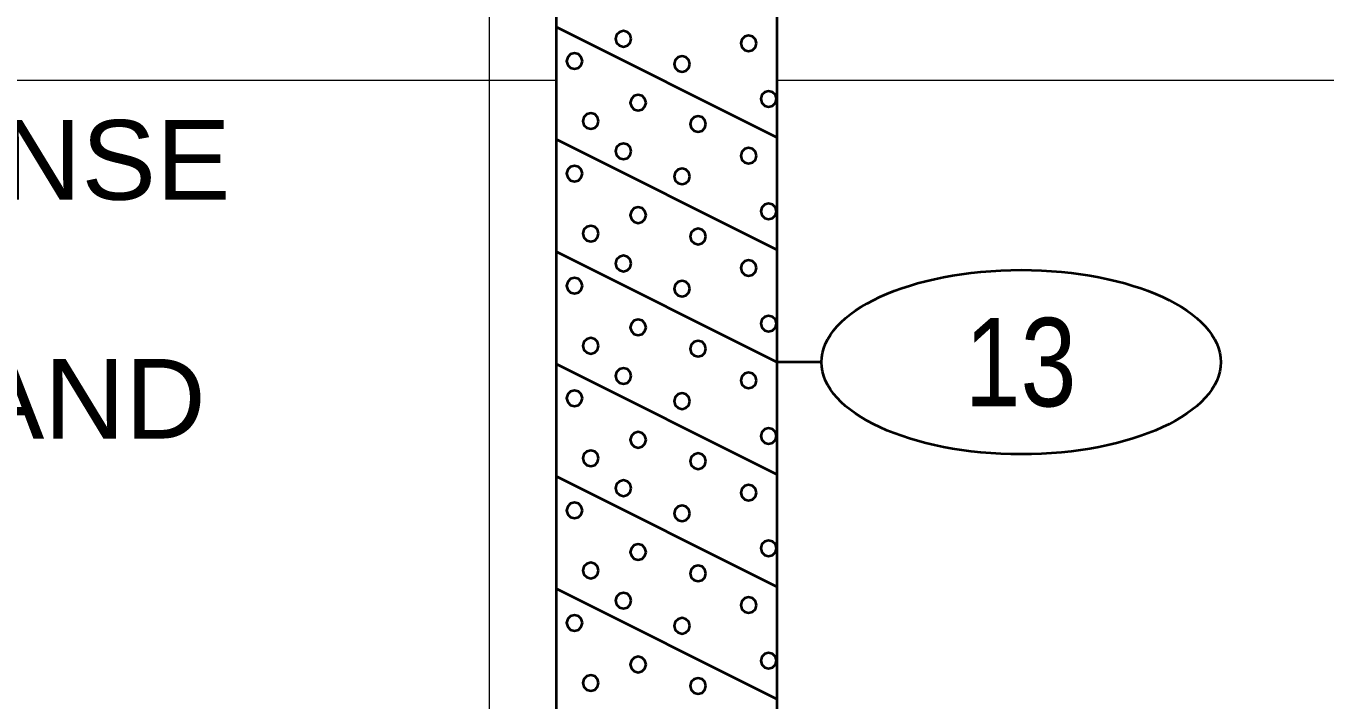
# Model space of a CAD drawing. Extents: x -76 to 974, y -1080 to -735.
# Drawn here: x 658.81 to 673.49, y -959.1 to -951.48 of the extents above; entities that cross this region are included whole.
import ezdxf
from ezdxf.enums import TextEntityAlignment as Align

# ---------------------------------------------------------------- set-up
doc = ezdxf.new("R2010")
doc.units = 0
doc.header["$LTSCALE"] = 0.36
doc.layers.add('27', color=7, linetype='Continuous', lineweight=40)
doc.layers.add('7', color=7, linetype='Continuous', lineweight=13)
doc.layers.add('29', color=7, linetype='Continuous')

msp = doc.modelspace()

# ---------------------------------------------------------------- linework, layer by layer
at = {"layer": '27'}
for p, q in [((664.7963, -947.6789), (664.7963, -961.6789)), ((667.2963, -961.6789), (667.2963, -947.6789)), ((664.7963, -951.4889), (667.2963, -952.7389)), ((664.7963, -952.7589), (667.2963, -954.0089)), ((664.7963, -954.0289), (667.2963, -955.2789)), ((664.7963, -955.2989), (667.2963, -956.5489)), ((667.7963, -955.2789), (667.2963, -955.2789)), ((664.7963, -956.5689), (667.2963, -957.8189)), ((664.7963, -957.8389), (667.2963, -959.0889))]:
    msp.add_line(p, q, dxfattribs=at)
for points in [[(665.6469, -951.624), (665.635, -951.5796), (665.6025, -951.5471), (665.558, -951.5351), (665.5136, -951.5471), (665.481, -951.5796), (665.4691, -951.624), (665.481, -951.6685), (665.5136, -951.701), (665.558, -951.7129), (665.6025, -951.701), (665.635, -951.6685)], [(667.0618, -951.6749), (667.0499, -951.6304), (667.0174, -951.5979), (666.9729, -951.586), (666.9285, -951.5979), (666.896, -951.6304), (666.884, -951.6749), (666.896, -951.7193), (666.9285, -951.7519), (666.9729, -951.7638), (667.0174, -951.7519), (667.0499, -951.7193)], [(665.0939, -951.8758), (665.082, -951.8313), (665.0495, -951.7988), (665.005, -951.7869), (664.9606, -951.7988), (664.928, -951.8313), (664.9161, -951.8758), (664.928, -951.9202), (664.9606, -951.9527), (665.005, -951.9647), (665.0495, -951.9527), (665.082, -951.9202)], [(666.3093, -951.9088), (666.2973, -951.8644), (666.2648, -951.8318), (666.2204, -951.8199), (666.1759, -951.8318), (666.1434, -951.8644), (666.1315, -951.9088), (666.1434, -951.9533), (666.1759, -951.9858), (666.2204, -951.9977), (666.2648, -951.9858), (666.2973, -951.9533)], [(665.8135, -952.3461), (665.8015, -952.3017), (665.769, -952.2691), (665.7246, -952.2572), (665.6801, -952.2691), (665.6476, -952.3017), (665.6357, -952.3461), (665.6476, -952.3906), (665.6801, -952.4231), (665.7246, -952.435), (665.769, -952.4231), (665.8015, -952.3906)], [(667.2881, -952.3029), (667.2762, -952.2585), (667.2437, -952.2259), (667.1992, -952.214), (667.1548, -952.2259), (667.1222, -952.2585), (667.1103, -952.3029), (667.1222, -952.3474), (667.1548, -952.3799), (667.1992, -952.3918), (667.2437, -952.3799), (667.2762, -952.3474)], [(665.2783, -952.5546), (665.2663, -952.5102), (665.2338, -952.4776), (665.1894, -952.4657), (665.1449, -952.4776), (665.1124, -952.5102), (665.1005, -952.5546), (665.1124, -952.5991), (665.1449, -952.6316), (665.1894, -952.6435), (665.2338, -952.6316), (665.2663, -952.5991)], [(666.491, -952.5877), (666.4791, -952.5432), (666.4466, -952.5107), (666.4021, -952.4988), (666.3577, -952.5107), (666.3252, -952.5432), (666.3132, -952.5877), (666.3252, -952.6321), (666.3577, -952.6647), (666.4021, -952.6766), (666.4466, -952.6647), (666.4791, -952.6321)], [(665.647, -952.8952), (665.6351, -952.8508), (665.6026, -952.8183), (665.5581, -952.8063), (665.5137, -952.8183), (665.4811, -952.8508), (665.4692, -952.8952), (665.4811, -952.9397), (665.5137, -952.9722), (665.5581, -952.9841), (665.6026, -952.9722), (665.6351, -952.9397)], [(667.0618, -952.9462), (667.0499, -952.9017), (667.0174, -952.8692), (666.9729, -952.8573), (666.9285, -952.8692), (666.896, -952.9017), (666.884, -952.9462), (666.896, -952.9906), (666.9285, -953.0232), (666.9729, -953.0351), (667.0174, -953.0232), (667.0499, -952.9906)], [(665.0939, -953.147), (665.082, -953.1026), (665.0495, -953.07), (665.005, -953.0581), (664.9606, -953.07), (664.928, -953.1026), (664.9161, -953.147), (664.928, -953.1915), (664.9606, -953.224), (665.005, -953.2359), (665.0495, -953.224), (665.082, -953.1915)], [(666.3093, -953.1801), (666.2973, -953.1356), (666.2648, -953.1031), (666.2204, -953.0912), (666.1759, -953.1031), (666.1434, -953.1356), (666.1315, -953.1801), (666.1434, -953.2245), (666.1759, -953.2571), (666.2204, -953.269), (666.2648, -953.2571), (666.2973, -953.2245)], [(665.8135, -953.6174), (665.8015, -953.573), (665.769, -953.5404), (665.7246, -953.5285), (665.6801, -953.5404), (665.6476, -953.573), (665.6357, -953.6174), (665.6476, -953.6619), (665.6801, -953.6944), (665.7246, -953.7063), (665.769, -953.6944), (665.8015, -953.6619)], [(667.2881, -953.5742), (667.2762, -953.5297), (667.2437, -953.4972), (667.1992, -953.4853), (667.1548, -953.4972), (667.1222, -953.5297), (667.1103, -953.5742), (667.1222, -953.6186), (667.1548, -953.6512), (667.1992, -953.6631), (667.2437, -953.6512), (667.2762, -953.6186)], [(665.2783, -953.8259), (665.2663, -953.7814), (665.2338, -953.7489), (665.1894, -953.737), (665.1449, -953.7489), (665.1124, -953.7814), (665.1005, -953.8259), (665.1124, -953.8703), (665.1449, -953.9029), (665.1894, -953.9148), (665.2338, -953.9029), (665.2663, -953.8703)], [(666.491, -953.8589), (666.4791, -953.8145), (666.4466, -953.782), (666.4021, -953.77), (666.3577, -953.782), (666.3252, -953.8145), (666.3132, -953.8589), (666.3252, -953.9034), (666.3577, -953.9359), (666.4021, -953.9478), (666.4466, -953.9359), (666.4791, -953.9034)], [(665.6469, -954.164), (665.635, -954.1196), (665.6025, -954.0871), (665.558, -954.0751), (665.5136, -954.0871), (665.481, -954.1196), (665.4691, -954.164), (665.481, -954.2085), (665.5136, -954.241), (665.558, -954.2529), (665.6025, -954.241), (665.635, -954.2085)], [(667.0618, -954.2149), (667.0499, -954.1704), (667.0174, -954.1379), (666.9729, -954.126), (666.9285, -954.1379), (666.896, -954.1704), (666.884, -954.2149), (666.896, -954.2593), (666.9285, -954.2919), (666.9729, -954.3038), (667.0174, -954.2919), (667.0499, -954.2593)], [(665.0939, -954.4158), (665.082, -954.3713), (665.0495, -954.3388), (665.005, -954.3269), (664.9606, -954.3388), (664.928, -954.3713), (664.9161, -954.4158), (664.928, -954.4602), (664.9606, -954.4927), (665.005, -954.5047), (665.0495, -954.4927), (665.082, -954.4602)], [(666.3093, -954.4488), (666.2973, -954.4044), (666.2648, -954.3718), (666.2204, -954.3599), (666.1759, -954.3718), (666.1434, -954.4044), (666.1315, -954.4488), (666.1434, -954.4933), (666.1759, -954.5258), (666.2204, -954.5377), (666.2648, -954.5258), (666.2973, -954.4933)], [(667.2881, -954.8429), (667.2762, -954.7985), (667.2437, -954.7659), (667.1992, -954.754), (667.1548, -954.7659), (667.1222, -954.7985), (667.1103, -954.8429), (667.1222, -954.8874), (667.1548, -954.9199), (667.1992, -954.9318), (667.2437, -954.9199), (667.2762, -954.8874)], [(665.8135, -954.8861), (665.8015, -954.8417), (665.769, -954.8091), (665.7246, -954.7972), (665.6801, -954.8091), (665.6476, -954.8417), (665.6357, -954.8861), (665.6476, -954.9306), (665.6801, -954.9631), (665.7246, -954.975), (665.769, -954.9631), (665.8015, -954.9306)], [(665.2783, -955.0946), (665.2663, -955.0502), (665.2338, -955.0176), (665.1894, -955.0057), (665.1449, -955.0176), (665.1124, -955.0502), (665.1005, -955.0946), (665.1124, -955.1391), (665.1449, -955.1716), (665.1894, -955.1835), (665.2338, -955.1716), (665.2663, -955.1391)], [(666.491, -955.1277), (666.4791, -955.0832), (666.4466, -955.0507), (666.4021, -955.0388), (666.3577, -955.0507), (666.3252, -955.0832), (666.3132, -955.1277), (666.3252, -955.1721), (666.3577, -955.2047), (666.4021, -955.2166), (666.4466, -955.2047), (666.4791, -955.1721)], [(665.647, -955.4352), (665.6351, -955.3908), (665.6026, -955.3583), (665.5581, -955.3463), (665.5137, -955.3583), (665.4811, -955.3908), (665.4692, -955.4352), (665.4811, -955.4797), (665.5137, -955.5122), (665.5581, -955.5241), (665.6026, -955.5122), (665.6351, -955.4797)], [(667.0618, -955.4862), (667.0499, -955.4417), (667.0174, -955.4092), (666.9729, -955.3973), (666.9285, -955.4092), (666.896, -955.4417), (666.884, -955.4862), (666.896, -955.5306), (666.9285, -955.5632), (666.9729, -955.5751), (667.0174, -955.5632), (667.0499, -955.5306)], [(665.0939, -955.687), (665.082, -955.6426), (665.0495, -955.61), (665.005, -955.5981), (664.9606, -955.61), (664.928, -955.6426), (664.9161, -955.687), (664.928, -955.7315), (664.9606, -955.764), (665.005, -955.7759), (665.0495, -955.764), (665.082, -955.7315)], [(666.3093, -955.7201), (666.2973, -955.6756), (666.2648, -955.6431), (666.2204, -955.6312), (666.1759, -955.6431), (666.1434, -955.6756), (666.1315, -955.7201), (666.1434, -955.7645), (666.1759, -955.7971), (666.2204, -955.809), (666.2648, -955.7971), (666.2973, -955.7645)], [(665.8135, -956.1574), (665.8015, -956.113), (665.769, -956.0804), (665.7246, -956.0685), (665.6801, -956.0804), (665.6476, -956.113), (665.6357, -956.1574), (665.6476, -956.2019), (665.6801, -956.2344), (665.7246, -956.2463), (665.769, -956.2344), (665.8015, -956.2019)], [(667.2881, -956.1142), (667.2762, -956.0697), (667.2437, -956.0372), (667.1992, -956.0253), (667.1548, -956.0372), (667.1222, -956.0697), (667.1103, -956.1142), (667.1222, -956.1586), (667.1548, -956.1912), (667.1992, -956.2031), (667.2437, -956.1912), (667.2762, -956.1586)], [(665.2783, -956.3659), (665.2663, -956.3214), (665.2338, -956.2889), (665.1894, -956.277), (665.1449, -956.2889), (665.1124, -956.3214), (665.1005, -956.3659), (665.1124, -956.4103), (665.1449, -956.4429), (665.1894, -956.4548), (665.2338, -956.4429), (665.2663, -956.4103)], [(666.491, -956.3989), (666.4791, -956.3545), (666.4466, -956.322), (666.4021, -956.31), (666.3577, -956.322), (666.3252, -956.3545), (666.3132, -956.3989), (666.3252, -956.4434), (666.3577, -956.4759), (666.4021, -956.4878), (666.4466, -956.4759), (666.4791, -956.4434)], [(665.6469, -956.704), (665.635, -956.6596), (665.6025, -956.6271), (665.558, -956.6151), (665.5136, -956.6271), (665.481, -956.6596), (665.4691, -956.704), (665.481, -956.7485), (665.5136, -956.781), (665.558, -956.7929), (665.6025, -956.781), (665.635, -956.7485)], [(667.0618, -956.7549), (667.0499, -956.7104), (667.0174, -956.6779), (666.9729, -956.666), (666.9285, -956.6779), (666.896, -956.7104), (666.884, -956.7549), (666.896, -956.7993), (666.9285, -956.8319), (666.9729, -956.8438), (667.0174, -956.8319), (667.0499, -956.7993)], [(665.0939, -956.9558), (665.082, -956.9113), (665.0495, -956.8788), (665.005, -956.8669), (664.9606, -956.8788), (664.928, -956.9113), (664.9161, -956.9558), (664.928, -957.0002), (664.9606, -957.0327), (665.005, -957.0447), (665.0495, -957.0327), (665.082, -957.0002)], [(666.3093, -956.9888), (666.2973, -956.9444), (666.2648, -956.9118), (666.2204, -956.8999), (666.1759, -956.9118), (666.1434, -956.9444), (666.1315, -956.9888), (666.1434, -957.0333), (666.1759, -957.0658), (666.2204, -957.0777), (666.2648, -957.0658), (666.2973, -957.0333)], [(665.8135, -957.4261), (665.8015, -957.3817), (665.769, -957.3491), (665.7246, -957.3372), (665.6801, -957.3491), (665.6476, -957.3817), (665.6357, -957.4261), (665.6476, -957.4706), (665.6801, -957.5031), (665.7246, -957.515), (665.769, -957.5031), (665.8015, -957.4706)], [(667.2881, -957.3829), (667.2762, -957.3385), (667.2437, -957.3059), (667.1992, -957.294), (667.1548, -957.3059), (667.1222, -957.3385), (667.1103, -957.3829), (667.1222, -957.4274), (667.1548, -957.4599), (667.1992, -957.4718), (667.2437, -957.4599), (667.2762, -957.4274)], [(665.2783, -957.6346), (665.2663, -957.5902), (665.2338, -957.5576), (665.1894, -957.5457), (665.1449, -957.5576), (665.1124, -957.5902), (665.1005, -957.6346), (665.1124, -957.6791), (665.1449, -957.7116), (665.1894, -957.7235), (665.2338, -957.7116), (665.2663, -957.6791)], [(666.491, -957.6677), (666.4791, -957.6232), (666.4466, -957.5907), (666.4021, -957.5788), (666.3577, -957.5907), (666.3252, -957.6232), (666.3132, -957.6677), (666.3252, -957.7121), (666.3577, -957.7447), (666.4021, -957.7566), (666.4466, -957.7447), (666.4791, -957.7121)], [(665.647, -957.9752), (665.6351, -957.9308), (665.6026, -957.8983), (665.5581, -957.8863), (665.5137, -957.8983), (665.4811, -957.9308), (665.4692, -957.9752), (665.4811, -958.0197), (665.5137, -958.0522), (665.5581, -958.0641), (665.6026, -958.0522), (665.6351, -958.0197)], [(667.0618, -958.0262), (667.0499, -957.9817), (667.0174, -957.9492), (666.9729, -957.9373), (666.9285, -957.9492), (666.896, -957.9817), (666.884, -958.0262), (666.896, -958.0706), (666.9285, -958.1032), (666.9729, -958.1151), (667.0174, -958.1032), (667.0499, -958.0706)], [(665.0939, -958.227), (665.082, -958.1826), (665.0495, -958.15), (665.005, -958.1381), (664.9606, -958.15), (664.928, -958.1826), (664.9161, -958.227), (664.928, -958.2715), (664.9606, -958.304), (665.005, -958.3159), (665.0495, -958.304), (665.082, -958.2715)], [(666.3093, -958.2601), (666.2973, -958.2156), (666.2648, -958.1831), (666.2204, -958.1712), (666.1759, -958.1831), (666.1434, -958.2156), (666.1315, -958.2601), (666.1434, -958.3045), (666.1759, -958.3371), (666.2204, -958.349), (666.2648, -958.3371), (666.2973, -958.3045)], [(667.2881, -958.6542), (667.2762, -958.6097), (667.2437, -958.5772), (667.1992, -958.5653), (667.1548, -958.5772), (667.1222, -958.6097), (667.1103, -958.6542), (667.1222, -958.6986), (667.1548, -958.7312), (667.1992, -958.7431), (667.2437, -958.7312), (667.2762, -958.6986)], [(665.8135, -958.6974), (665.8015, -958.653), (665.769, -958.6204), (665.7246, -958.6085), (665.6801, -958.6204), (665.6476, -958.653), (665.6357, -958.6974), (665.6476, -958.7419), (665.6801, -958.7744), (665.7246, -958.7863), (665.769, -958.7744), (665.8015, -958.7419)], [(665.2783, -958.9059), (665.2663, -958.8614), (665.2338, -958.8289), (665.1894, -958.817), (665.1449, -958.8289), (665.1124, -958.8614), (665.1005, -958.9059), (665.1124, -958.9503), (665.1449, -958.9829), (665.1894, -958.9948), (665.2338, -958.9829), (665.2663, -958.9503)], [(666.491, -958.9389), (666.4791, -958.8945), (666.4466, -958.862), (666.4021, -958.85), (666.3577, -958.862), (666.3252, -958.8945), (666.3132, -958.9389), (666.3252, -958.9834), (666.3577, -959.0159), (666.4021, -959.0278), (666.4466, -959.0159), (666.4791, -958.9834)]]:
    msp.add_lwpolyline(points, close=True, dxfattribs=at)
msp.add_ellipse((670.0537, -955.2789), major_axis=(2.2574, 0), ratio=0.461538, dxfattribs=at)
at = {"layer": '7'}
for p, q in [((664.0463, -1042.0988), (664.0463, -895.7205)), ((609.6738, -952.09), (664.7963, -952.09)), ((667.2963, -952.09), (678.7313, -952.09))]:
    msp.add_line(p, q, dxfattribs=at)

# ---------------------------------------------------------------- texts
at = {"layer": '27', "width": 0.85}
msp.add_text('13', height=1, dxfattribs=at).set_placement((670.0465, -955.7788), align=Align.CENTER)
at = {"layer": '29', "width": 1.05}
for s, p in [('VERY LOOSE TO MEDIUM DENSE', (650.9016, -953.4428)), ('CLAYEY FINE TO COARSE SAND', (650.9015, -956.1428))]:
    msp.add_text(s, height=0.9, dxfattribs=at).set_placement(p, align=Align.CENTER)

doc.saveas('drawing.dxf')
